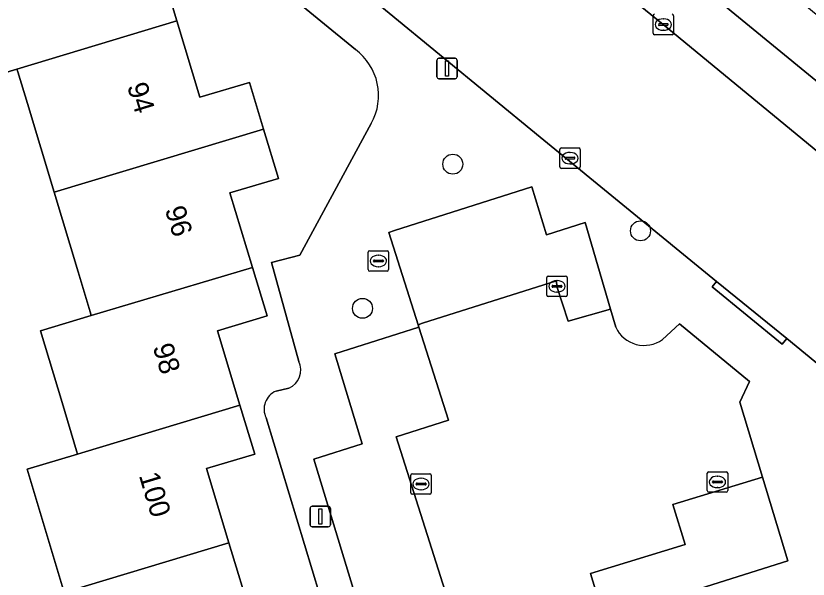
# Model space of a CAD drawing. Extents: x 158086 to 159499, y 382904 to 383981.
# Drawn here: x 159000.93 to 159039.77, y 383338.37 to 383365.98 of the extents above; entities that cross this region are included whole.
import ezdxf

# ---------------------------------------------------------------- set-up
doc = ezdxf.new("R2010")
doc.units = 0
for name, color, linetype in [('IMGEO_Boom', 7, 'Continuous'), ('IMGEO_Erf', 7, 'Continuous'), ('IMGEO_Groenvoorziening', 7, 'Continuous'), ('IMGEO_Kolk', 7, 'Continuous'), ('IMGEO_Lichtmast', 7, 'Continuous'), ('IMGEO_Pand', 7, 'Continuous'), ('IMGEO_Pand_nummerreeks', 7, 'Continuous'), ('IMGEO_Parkeervlak_open', 7, 'Continuous'), ('IMGEO_Rijbaan_lokaal_open', 7, 'Continuous'), ('IMGEO_Rioolput', 7, 'Continuous'), ('IMGEO_Voetpad_open', 7, 'Continuous')]:
    doc.layers.add(name, color=color, linetype=linetype)

msp = doc.modelspace()

# ---------------------------------------------------------------- linework, layer by layer
at = {"layer": 'IMGEO_Boom'}
for centre in [(159022.348, 383358.711), (159031.548, 383355.443), (159017.922, 383351.643)]:
    msp.add_circle(centre, 0.489, dxfattribs=at)
at = {"layer": 'IMGEO_Erf'}
for points in [[(159017.572, 383364.328), (159007.39, 383372.676)], [(159000, 383369.788), (159004.607, 383371.172), (159005.786, 383367.264), (159008.149, 383367.977), (159008.824, 383365.739), (159009.956, 383361.989), (159012.378, 383362.72), (159013.068, 383360.432), (159013.797, 383358.015), (159011.427, 383357.3), (159012.531, 383353.64), (159013.245, 383351.274), (159010.817, 383350.541), (159011.913, 383346.905), (159012.639, 383344.499), (159010.281, 383343.787), (159011.377, 383340.154), (159012.492, 383336.455)], [(159003.306, 383337.717), (159001.485, 383343.755), (159003.959, 383344.502), (159003.91, 383344.664), (159003.198, 383347.026), (159002.138, 383350.541), (159004.628, 383351.293), (159004.574, 383351.474), (159003.981, 383353.439), (159002.807, 383357.332), (159001.494, 383361.685), (159001.025, 383363.238), (159000.985, 383363.371), (158998.48, 383362.614)], [(159014.809, 383349.042), (159013.455, 383353.898), (159014.846, 383354.244), (159018.349, 383360.704)], [(159013.683, 383347.586), (159014.314, 383347.724)], [(159018.469, 383328.884), (159013.198, 383346.277)]]:
    msp.add_lwpolyline(points, dxfattribs=at)
for centre, radius, start, end in [((159015.916, 383362.078), 2.794, 330.5508, 53.6517), ((159013.887, 383348.636), 1.007, 295.0721, 23.7587), ((159014.054, 383346.704), 0.957, 112.8074, 206.532)]:
    msp.add_arc(centre, radius, start, end, dxfattribs=at)
at = {"layer": 'IMGEO_Groenvoorziening'}
msp.add_lwpolyline([(159020.884, 383381.908), (159018.25, 383380.759), (159024.632, 383375.528), (159027.139, 383373.474), (159044.577, 383359.182), (159045.481, 383361.674)], close=True, dxfattribs=at)
at = {"layer": 'IMGEO_Kolk'}
for p, q in [((159032.167, 383365.129), (159032.167, 383365.981)), ((159032.655, 383365.835), (159032.68, 383365.835)), ((159033.168, 383365.981), (159033.168, 383365.129)), ((159032.426, 383365.549), (159032.426, 383365.561)), ((159032.864, 383365.512), (159032.466, 383365.512)), ((159032.469, 383365.598), (159032.867, 383365.598)), ((159032.91, 383365.561), (159032.91, 383365.549)), ((159033.094, 383365.055), (159032.242, 383365.055)), ((159032.678, 383365.275), (159032.653, 383365.275)), ((159027.593, 383358.579), (159027.593, 383359.431)), ((159027.668, 383359.505), (159028.52, 383359.505)), ((159028.081, 383359.285), (159028.106, 383359.285)), ((159028.594, 383359.431), (159028.594, 383358.579)), ((159027.852, 383358.999), (159027.852, 383359.011)), ((159028.29, 383358.962), (159027.892, 383358.962)), ((159027.895, 383359.048), (159028.293, 383359.048)), ((159028.336, 383359.011), (159028.336, 383358.999)), ((159028.52, 383358.505), (159027.668, 383358.505)), ((159028.104, 383358.725), (159028.079, 383358.725)), ((159026.952, 383352.296), (159026.952, 383353.148)), ((159027.027, 383353.222), (159027.879, 383353.222)), ((159027.44, 383353.002), (159027.465, 383353.002)), ((159027.953, 383353.148), (159027.953, 383352.296)), ((159027.211, 383352.716), (159027.211, 383352.728)), ((159027.649, 383352.679), (159027.251, 383352.679)), ((159027.254, 383352.765), (159027.652, 383352.765)), ((159027.695, 383352.728), (159027.695, 383352.716)), ((159027.879, 383352.222), (159027.027, 383352.222)), ((159027.463, 383352.442), (159027.438, 383352.442)), ((159020.292, 383342.608), (159020.292, 383343.46)), ((159020.367, 383343.534), (159021.219, 383343.534)), ((159020.78, 383343.314), (159020.805, 383343.314)), ((159021.293, 383343.46), (159021.293, 383342.608)), ((159034.82, 383342.709), (159034.82, 383343.561)), ((159034.895, 383343.635), (159035.747, 383343.635)), ((159035.308, 383343.415), (159035.333, 383343.415)), ((159035.821, 383343.561), (159035.821, 383342.709)), ((159020.551, 383343.028), (159020.551, 383343.04)), ((159020.989, 383342.991), (159020.591, 383342.991)), ((159020.594, 383343.077), (159020.992, 383343.077)), ((159021.035, 383343.04), (159021.035, 383343.028)), ((159035.079, 383343.129), (159035.079, 383343.141)), ((159035.517, 383343.092), (159035.119, 383343.092)), ((159035.122, 383343.178), (159035.52, 383343.178)), ((159035.563, 383343.141), (159035.563, 383343.129)), ((159021.219, 383342.534), (159020.367, 383342.534)), ((159020.803, 383342.754), (159020.778, 383342.754)), ((159035.747, 383342.635), (159034.895, 383342.635)), ((159035.331, 383342.855), (159035.306, 383342.855))]:
    msp.add_line(p, q, dxfattribs=at)
for points in [[(159032.167, 383365.129), (159032.167, 383365.981)], [(159033.168, 383365.981), (159033.168, 383365.129)], [(159033.094, 383365.055), (159032.242, 383365.055)], [(159027.593, 383358.579), (159027.593, 383359.431)], [(159027.668, 383359.505), (159028.52, 383359.505)], [(159028.594, 383359.431), (159028.594, 383358.579)], [(159028.52, 383358.505), (159027.668, 383358.505)], [(159026.952, 383352.296), (159026.952, 383353.148)], [(159027.027, 383353.222), (159027.879, 383353.222)], [(159027.953, 383353.148), (159027.953, 383352.296)], [(159027.879, 383352.222), (159027.027, 383352.222)], [(159020.292, 383342.608), (159020.292, 383343.46)], [(159020.367, 383343.534), (159021.219, 383343.534)], [(159021.293, 383343.46), (159021.293, 383342.608)], [(159034.82, 383342.709), (159034.82, 383343.561)], [(159034.895, 383343.635), (159035.747, 383343.635)], [(159035.821, 383343.561), (159035.821, 383342.709)], [(159021.219, 383342.534), (159020.367, 383342.534)], [(159035.747, 383342.635), (159034.895, 383342.635)]]:
    msp.add_lwpolyline(points, dxfattribs=at)
for centre, radius, start, end in [((159032.244, 383365.979), 0.0765, 91.552, 178.448), ((159032.244, 383365.979), 0.0765, 91.552, 178.448), ((159033.092, 383365.979), 0.0765, 1.552, 88.448), ((159033.092, 383365.979), 0.0765, 1.552, 88.448), ((159032.466, 383365.558), 0.0403, 85.8775, 175.7526), ((159032.463, 383365.548), 0.0366, 178.938, 274.7102), ((159032.867, 383365.555), 0.043, 264.8664, 352.4533), ((159032.871, 383365.56), 0.0386, 1.7309, 96.639), ((159032.244, 383365.131), 0.0765, 181.552, 268.448), ((159032.244, 383365.131), 0.0765, 181.552, 268.448), ((159033.092, 383365.131), 0.0765, 271.552, 358.448), ((159033.092, 383365.131), 0.0765, 271.552, 358.448), ((159027.67, 383359.429), 0.0765, 91.552, 178.448), ((159027.67, 383359.429), 0.0765, 91.552, 178.448), ((159028.518, 383359.429), 0.0765, 1.552, 88.448), ((159028.518, 383359.429), 0.0765, 1.552, 88.448), ((159027.892, 383359.008), 0.0403, 85.8775, 175.7526), ((159027.889, 383358.998), 0.0366, 178.938, 274.7102), ((159028.293, 383359.005), 0.043, 264.8664, 352.4533), ((159028.297, 383359.01), 0.0386, 1.7309, 96.639), ((159027.67, 383358.581), 0.0765, 181.552, 268.448), ((159027.67, 383358.581), 0.0765, 181.552, 268.448), ((159028.518, 383358.581), 0.0765, 271.552, 358.448), ((159028.518, 383358.581), 0.0765, 271.552, 358.448), ((159027.029, 383353.146), 0.0765, 91.552, 178.448), ((159027.029, 383353.146), 0.0765, 91.552, 178.448), ((159027.877, 383353.146), 0.0765, 1.552, 88.448), ((159027.877, 383353.146), 0.0765, 1.552, 88.448), ((159027.251, 383352.725), 0.0403, 85.8775, 175.7526), ((159027.248, 383352.715), 0.0366, 178.938, 274.7102), ((159027.652, 383352.722), 0.043, 264.8664, 352.4533), ((159027.656, 383352.727), 0.0386, 1.7309, 96.639), ((159027.029, 383352.298), 0.0765, 181.552, 268.448), ((159027.029, 383352.298), 0.0765, 181.552, 268.448), ((159027.877, 383352.298), 0.0765, 271.552, 358.448), ((159027.877, 383352.298), 0.0765, 271.552, 358.448), ((159020.369, 383343.458), 0.0765, 91.552, 178.448), ((159020.369, 383343.458), 0.0765, 91.552, 178.448), ((159021.217, 383343.458), 0.0765, 1.552, 88.448), ((159021.217, 383343.458), 0.0765, 1.552, 88.448), ((159034.897, 383343.559), 0.0765, 91.552, 178.448), ((159034.897, 383343.559), 0.0765, 91.552, 178.448), ((159035.745, 383343.559), 0.0765, 1.552, 88.448), ((159035.745, 383343.559), 0.0765, 1.552, 88.448), ((159020.591, 383343.037), 0.0403, 85.8775, 175.7526), ((159020.588, 383343.027), 0.0366, 178.938, 274.7102), ((159020.992, 383343.034), 0.043, 264.8664, 352.4533), ((159020.996, 383343.039), 0.0386, 1.7309, 96.639), ((159035.119, 383343.138), 0.0403, 85.8775, 175.7526), ((159035.116, 383343.128), 0.0366, 178.938, 274.7102), ((159035.52, 383343.135), 0.043, 264.8664, 352.4533), ((159035.524, 383343.14), 0.0386, 1.7309, 96.639), ((159020.369, 383342.61), 0.0765, 181.552, 268.448), ((159020.369, 383342.61), 0.0765, 181.552, 268.448), ((159021.217, 383342.61), 0.0765, 271.552, 358.448), ((159021.217, 383342.61), 0.0765, 271.552, 358.448), ((159034.897, 383342.711), 0.0765, 181.552, 268.448), ((159034.897, 383342.711), 0.0765, 181.552, 268.448), ((159035.745, 383342.711), 0.0765, 271.552, 358.448), ((159035.745, 383342.711), 0.0765, 271.552, 358.448)]:
    msp.add_arc(centre, radius, start, end, dxfattribs=at)
for centre, major_axis, ratio, start_param, end_param in [((159032.654, 383365.555), (-0.387, 0.002), 0.722429, 4.712389, 7.853982), ((159032.679, 383365.555), (-0.39, 0.002), 0.717154, 1.570796, 4.712389), ((159028.08, 383359.005), (-0.387, 0.002), 0.722429, 4.712389, 7.853982), ((159028.105, 383359.005), (-0.39, 0.002), 0.717154, 1.570796, 4.712389), ((159027.439, 383352.722), (-0.387, 0.002), 0.722429, 4.712389, 7.853982), ((159027.464, 383352.722), (-0.39, 0.002), 0.717154, 1.570796, 4.712389), ((159020.779, 383343.034), (-0.387, 0.002), 0.722429, 4.712389, 7.853982), ((159020.804, 383343.034), (-0.39, 0.002), 0.717154, 1.570796, 4.712389), ((159035.307, 383343.135), (-0.387, 0.002), 0.722429, 4.712389, 7.853982), ((159035.332, 383343.135), (-0.39, 0.002), 0.717154, 1.570796, 4.712389)]:
    msp.add_ellipse(centre, major_axis=major_axis, ratio=ratio, start_param=start_param, end_param=end_param, dxfattribs=at)
at = {"layer": 'IMGEO_Lichtmast'}
for p, q in [((159021.666, 383363.899), (159022.456, 383363.899)), ((159022.456, 383363.899), (159021.666, 383363.899)), ((159021.566, 383362.999), (159021.566, 383363.799)), ((159021.566, 383363.799), (159021.566, 383362.999)), ((159022.556, 383363.799), (159022.556, 383362.999)), ((159022.556, 383362.999), (159022.556, 383363.799)), ((159022.456, 383362.899), (159021.666, 383362.899)), ((159021.666, 383362.899), (159022.456, 383362.899)), ((159015.357, 383341.04), (159015.357, 383341.84)), ((159015.357, 383341.84), (159015.357, 383341.04)), ((159015.457, 383341.94), (159016.247, 383341.94)), ((159016.247, 383341.94), (159015.457, 383341.94)), ((159016.347, 383341.84), (159016.347, 383341.04)), ((159016.347, 383341.04), (159016.347, 383341.84)), ((159016.247, 383340.94), (159015.457, 383340.94)), ((159015.457, 383340.94), (159016.247, 383340.94))]:
    msp.add_line(p, q, dxfattribs=at)
for points in [[(159021.986, 383363.774), (159022.136, 383363.774), (159022.136, 383363.024), (159021.986, 383363.024), (159021.986, 383363.774)], [(159015.777, 383341.815), (159015.927, 383341.815), (159015.927, 383341.065), (159015.777, 383341.065), (159015.777, 383341.815)]]:
    msp.add_lwpolyline(points, dxfattribs=at)
for centre, start, end in [((159021.666, 383363.799), 90, 180), ((159021.666, 383363.799), 90, 180), ((159022.456, 383363.799), 0, 90), ((159022.456, 383363.799), 360, 90), ((159021.666, 383362.999), 180, 270), ((159021.666, 383362.999), 180, 270), ((159022.456, 383362.999), 270, 0), ((159022.456, 383362.999), 270, 0), ((159015.457, 383341.84), 90, 180), ((159015.457, 383341.84), 90, 180), ((159016.247, 383341.84), 0, 90), ((159016.247, 383341.84), 360, 90), ((159015.457, 383341.04), 180, 270), ((159015.457, 383341.04), 180, 270), ((159016.247, 383341.04), 270, 0), ((159016.247, 383341.04), 270, 0)]:
    msp.add_arc(centre, 0.1, start, end, dxfattribs=at)
at = {"layer": 'IMGEO_Pand'}
for points in [[(159008.149, 383367.977), (159005.786, 383367.264), (159004.607, 383371.172), (159000, 383369.788), (158996.622, 383368.773), (158998.066, 383363.987), (158998.48, 383362.614), (159000.985, 383363.371), (159008.824, 383365.739)], [(159008.824, 383365.739), (159000.985, 383363.371), (159001.025, 383363.238), (159001.494, 383361.685), (159002.807, 383357.332), (159013.068, 383360.432), (159012.378, 383362.72), (159009.956, 383361.989)], [(159013.068, 383360.432), (159002.807, 383357.332), (159003.981, 383353.439), (159004.574, 383351.474), (159004.628, 383351.293), (159012.531, 383353.64), (159011.427, 383357.3), (159013.797, 383358.015)], [(159012.531, 383353.64), (159004.628, 383351.293), (159002.138, 383350.541), (159003.198, 383347.026), (159003.91, 383344.664), (159003.959, 383344.502), (159004.17, 383344.566), (159011.913, 383346.905), (159010.817, 383350.541), (159013.245, 383351.274)], [(159010.281, 383343.787), (159012.639, 383344.499), (159011.913, 383346.905), (159004.17, 383344.566), (159003.959, 383344.502), (159001.485, 383343.755), (159003.306, 383337.717), (159011.377, 383340.154)], [(159005.128, 383331.678), (159015.571, 383334.833), (159014.866, 383337.171), (159012.492, 383336.455), (159011.377, 383340.154), (159003.306, 383337.717)]]:
    msp.add_lwpolyline(points, close=True, dxfattribs=at)
at = {"layer": 'IMGEO_Parkeervlak_open'}
for points in [[(159028.837, 383355.851), (159026.937, 383355.247), (159026.225, 383357.596), (159019.493, 383355.457), (159019.207, 383355.366), (159020.645, 383350.841), (159020.871, 383350.912), (159027.425, 383352.995), (159027.453, 383352.722), (159028.004, 383351.008), (159030.073, 383351.61)], [(159020.682, 383350.725), (159016.564, 383349.416), (159017.901, 383345.003), (159015.541, 383344.253), (159018.928, 383333.075), (159023.051, 383334.385), (159019.568, 383345.35), (159022.131, 383346.164)], [(159034.468, 383337.908), (159038.766, 383339.273), (159037.526, 383343.364), (159033.139, 383342.034), (159033.737, 383340.06), (159029.096, 383338.653), (159029.745, 383336.511), (159023.197, 383334.431), (159024.496, 383330.145), (159031.319, 383332.314), (159030.703, 383334.346), (159035.122, 383335.75)]]:
    msp.add_lwpolyline(points, close=True, dxfattribs=at)
at = {"layer": 'IMGEO_Rijbaan_lokaal_open'}
for points in [[(159032.666, 383365.556), (159019.501, 383376.249), (159014.731, 383380.175), (159009.556, 383374.08), (159014.288, 383370.173), (159026.626, 383360.042), (159035.28, 383352.967), (159038.714, 383350.16), (159041.293, 383348.051), (159041.52, 383348.06), (159042.902, 383348.114)], [(159043.965, 383347.97), (159048.116, 383352.902), (159042.18, 383357.708), (159032.666, 383365.556)], [(159030.333, 383350.716), (159030.073, 383351.61), (159028.004, 383351.008), (159027.453, 383352.722), (159027.425, 383352.995), (159020.871, 383350.912), (159020.645, 383350.841), (159020.682, 383350.725), (159022.131, 383346.164), (159019.568, 383345.35), (159023.051, 383334.385), (159023.197, 383334.431), (159029.745, 383336.511), (159029.096, 383338.653), (159033.737, 383340.06), (159033.139, 383342.034), (159037.526, 383343.364), (159036.412, 383347.04)], [(159036.412, 383347.04), (159036.898, 383348.065), (159033.466, 383350.886), (159032.623, 383350.117)]]:
    msp.add_lwpolyline(points, dxfattribs=at)
msp.add_arc((159031.725, 383351.361), 1.534, 204.8644, 305.8185, dxfattribs=at)
at = {"layer": 'IMGEO_Rioolput'}
for p, q in [((159018.201, 383353.54), (159018.201, 383354.392)), ((159018.276, 383354.466), (159019.128, 383354.466)), ((159018.689, 383354.246), (159018.714, 383354.246)), ((159019.202, 383354.392), (159019.202, 383353.54)), ((159018.46, 383353.96), (159018.46, 383353.972)), ((159018.898, 383353.923), (159018.5, 383353.923)), ((159018.503, 383354.009), (159018.901, 383354.009)), ((159018.944, 383353.972), (159018.944, 383353.96)), ((159019.128, 383353.466), (159018.276, 383353.466)), ((159018.712, 383353.686), (159018.687, 383353.686))]:
    msp.add_line(p, q, dxfattribs=at)
for points in [[(159018.201, 383353.54), (159018.201, 383354.392)], [(159018.276, 383354.466), (159019.128, 383354.466)], [(159019.202, 383354.392), (159019.202, 383353.54)], [(159019.128, 383353.466), (159018.276, 383353.466)]]:
    msp.add_lwpolyline(points, dxfattribs=at)
for centre, radius, start, end in [((159018.278, 383354.39), 0.0765, 91.552, 178.448), ((159018.278, 383354.39), 0.0765, 91.552, 178.448), ((159019.126, 383354.39), 0.0765, 1.552, 88.448), ((159019.126, 383354.39), 0.0765, 1.552, 88.448), ((159018.5, 383353.969), 0.0403, 85.8775, 175.7526), ((159018.497, 383353.959), 0.0366, 178.938, 274.7102), ((159018.901, 383353.966), 0.043, 264.8664, 352.4533), ((159018.905, 383353.971), 0.0386, 1.7309, 96.639), ((159018.278, 383353.542), 0.0765, 181.552, 268.448), ((159018.278, 383353.542), 0.0765, 181.552, 268.448), ((159019.126, 383353.542), 0.0765, 271.552, 358.448), ((159019.126, 383353.542), 0.0765, 271.552, 358.448)]:
    msp.add_arc(centre, radius, start, end, dxfattribs=at)
for centre, major_axis, ratio, start_param, end_param in [((159018.688, 383353.966), (-0.387, 0.002), 0.722429, 4.712389, 7.853982), ((159018.713, 383353.966), (-0.39, 0.002), 0.717154, 1.570796, 4.712389)]:
    msp.add_ellipse(centre, major_axis=major_axis, ratio=ratio, start_param=start_param, end_param=end_param, dxfattribs=at)
at = {"layer": 'IMGEO_Voetpad_open'}
for points in [[(159014.196, 383380.615), (159014.731, 383380.175), (159019.501, 383376.249), (159032.666, 383365.556), (159042.18, 383357.708), (159048.116, 383352.902), (159050.173, 383354.596), (159044.577, 383359.182), (159027.139, 383373.474), (159024.632, 383375.528), (159018.25, 383380.759), (159013.833, 383384.379), (159013.707, 383384.482), (159012.713, 383386.191), (159011.783, 383387.745), (159011.317, 383389.067), (159008.427, 383412.706)], [(159026.626, 383360.042), (159014.288, 383370.173), (159009.556, 383374.08), (159008.867, 383374.632)], [(159007.39, 383372.676), (159017.572, 383364.328)], [(159018.349, 383360.704), (159014.846, 383354.244), (159013.455, 383353.898), (159014.809, 383349.042)], [(159042.902, 383348.114), (159041.52, 383348.06), (159041.293, 383348.051), (159038.714, 383350.16), (159038.496, 383349.893), (159035.066, 383352.704), (159035.28, 383352.967), (159026.626, 383360.042)], [(159032.623, 383350.117), (159033.466, 383350.886), (159036.898, 383348.065), (159036.412, 383347.04), (159037.526, 383343.364), (159038.766, 383339.273), (159034.468, 383337.908), (159035.122, 383335.75), (159030.703, 383334.346), (159031.319, 383332.314), (159024.496, 383330.145), (159023.197, 383334.431), (159023.051, 383334.385), (159018.928, 383333.075), (159015.541, 383344.253), (159017.901, 383345.003), (159016.564, 383349.416), (159020.682, 383350.725), (159020.645, 383350.841), (159019.207, 383355.366), (159019.493, 383355.457), (159026.225, 383357.596)], [(159026.225, 383357.596), (159026.937, 383355.247), (159028.837, 383355.851), (159030.073, 383351.61), (159030.333, 383350.716)], [(159014.314, 383347.724), (159013.683, 383347.586)], [(159013.198, 383346.277), (159018.469, 383328.884)]]:
    msp.add_lwpolyline(points, dxfattribs=at)
msp.add_lwpolyline([(159035.28, 383352.967), (159035.066, 383352.704), (159038.496, 383349.893), (159038.714, 383350.16)], close=True, dxfattribs=at)
for centre, radius, start, end in [((159015.916, 383362.078), 2.794, 330.5508, 53.6517), ((159031.725, 383351.361), 1.534, 204.8644, 305.8185), ((159013.887, 383348.636), 1.007, 295.0721, 23.7587), ((159014.054, 383346.704), 0.957, 112.8074, 206.532)]:
    msp.add_arc(centre, radius, start, end, dxfattribs=at)

# ---------------------------------------------------------------- texts
at = {"layer": 'IMGEO_Pand_nummerreeks'}
for s, rotation, p in [('94', 287.0338, (159006.373, 383362.543)), ('96', 287.0338, (159008.226, 383356.493)), ('98', 286.6786, (159007.633, 383349.761)), ('100', 286.7875, (159006.954, 383343.454))]:
    msp.add_text(s, height=1, rotation=rotation, dxfattribs=at).set_placement(p)

doc.saveas('drawing.dxf')
